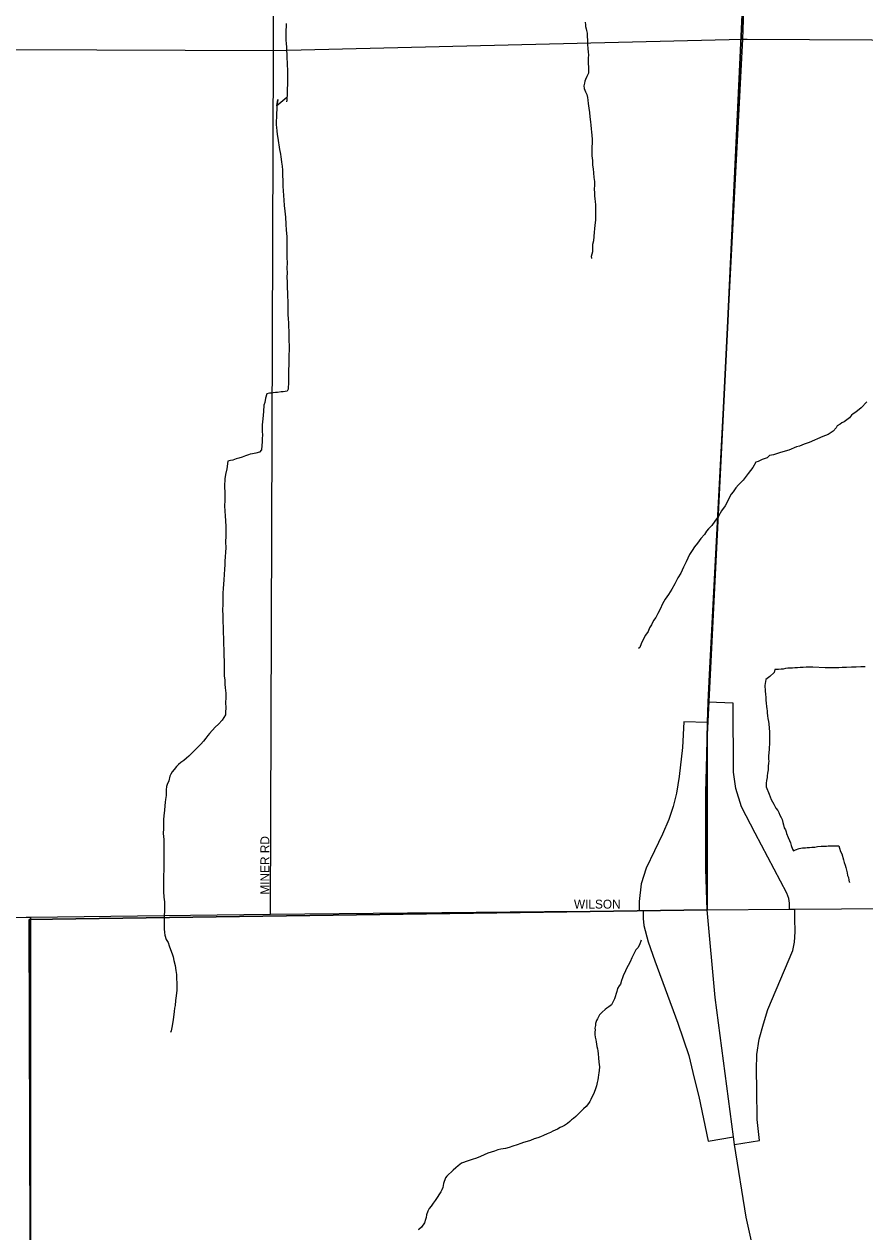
# Model space of a CAD drawing. Extents: x 2010165 to 2382125, y 1060529 to 1407316.
# Drawn here: x 2252478 to 2257227, y 1289145 to 1295963 of the extents above; entities that cross this region are included whole.
import ezdxf

# ---------------------------------------------------------------- set-up
doc = ezdxf.new("R2010")
doc.units = 0
for name, color, linetype in [('GM_X_City_Street', 7, 'Continuous'), ('GM_X_City_Street_Text', 7, 'Continuous'), ('GM_X_Corporation', 7, 'Continuous'), ('GM_X_Interchange_Ramps', 7, 'Continuous'), ('GM_X_Interstate_Route', 7, 'Continuous'), ('GM_X_Minor_River', 7, 'Continuous')]:
    doc.layers.add(name, color=color, linetype=linetype)

msp = doc.modelspace()

# ---------------------------------------------------------------- linework, layer by layer
at = {"layer": 'GM_X_City_Street'}
for points in [[(2253869.3, 1290937.9), (2253886.8, 1295814), (2253900.6, 1299706), (2253870.8, 1302246.1)], [(2248897.9, 1295832.6), (2253886.8, 1295814), (2256537.5, 1295878.8), (2256561.9, 1295878.6)], [(2256561.9, 1295878.6), (2259027.8, 1295864.8)], [(2252489.6, 1290921.3), (2252516.7, 1290921.6), (2253869.3, 1290937.9), (2255417, 1290953.3), (2255678.6, 1290955.9)], [(2252516.1, 1287904.5), (2252516.7, 1290921.6)], [(2255678.6, 1290955.9), (2255952.7, 1290958.6), (2255975.1, 1290958.9), (2256335.3, 1290962.4), (2256336.6, 1290962.5)], [(2256336.6, 1290962.5), (2256801.5, 1290966.8), (2256831.7, 1290967.1), (2257095.6, 1290969.3)], [(2257095.6, 1290969.3), (2259206.7, 1290986.8)], [(2245720.1, 1290844.7), (2248297.3, 1290870.7), (2252344.9, 1290919.5), (2252489.6, 1290921.3)]]:
    msp.add_lwpolyline(points, dxfattribs=at)
at = {"layer": 'GM_X_Corporation'}
msp.add_lwpolyline([(2256744.6, 1302266.1), (2256740.3, 1302074.7), (2256739.6, 1301726), (2256742.9, 1301507.7), (2256738.2, 1301293.2), (2256719.1, 1300824.7), (2256624.2, 1298521), (2256563.6, 1296660.2), (2256453.2, 1294289), (2256336.6, 1291950.8), (2256335.3, 1290962.5), (2252507.5, 1290908.7), (2252516.1, 1287904.5), (2249349.1, 1287862.8), (2245750.8, 1287810.3), (2245724.8, 1290436.2), (2245721.2, 1290799.4), (2245718.5, 1291617.1), (2245690.7, 1295916.5), (2245628.7, 1298157.5), (2245541.5, 1302191.8)], close=True, dxfattribs=at)
msp.add_lwpolyline([(2252516.1, 1287904.5), (2252507.5, 1290908.7), (2256335.3, 1290962.5), (2256336.6, 1291950.8), (2256453.2, 1294289), (2256563.6, 1296660.2), (2256624.2, 1298521), (2256719.1, 1300824.7), (2256738.2, 1301293.2), (2256742.9, 1301507.7), (2256739.6, 1301726), (2256740.3, 1302074.7), (2256744.6, 1302266.1), (2264162.9, 1302289.2)], dxfattribs=at)
at = {"layer": 'GM_X_Interchange_Ramps'}
for points in [[(2256801.5, 1290966.8), (2256801.4, 1291001.2), (2256796.7, 1291027.6), (2256787, 1291056.8), (2256607.4, 1291395.2), (2256529.9, 1291544.2), (2256497.8, 1291649), (2256485.2, 1291739.8), (2256483.2, 1292130.3), (2256342.5, 1292136.4)], [(2256337.5, 1292020.7), (2256204.3, 1292023.7), (2256196.8, 1291878.9), (2256177.4, 1291716.2), (2256162.4, 1291622.8), (2256143.8, 1291547.4), (2256119.3, 1291472.6), (2256084.4, 1291391.3), (2256038.1, 1291295.9), (2255991.6, 1291198.5), (2255963.6, 1291110.6), (2255952.6, 1291011.1), (2255952.7, 1290958.6)], [(2255975.1, 1290958.9), (2255974.9, 1290914.1), (2255978.8, 1290875), (2256002.8, 1290783.3), (2256040.5, 1290675.3), (2256170.9, 1290322.7), (2256232.8, 1290140.6), (2256262.3, 1290012.8), (2256288.7, 1289908.7), (2256342.4, 1289657.7), (2256484.1, 1289681.8)], [(2256491.1, 1289638), (2256632.3, 1289662), (2256619.2, 1289780.1), (2256616, 1289949.4), (2256615.6, 1290060.1), (2256616.3, 1290147.5), (2256630.4, 1290233.1), (2256654.2, 1290319.6), (2256679.4, 1290400.1), (2256820, 1290733), (2256828.6, 1290779.9), (2256832.5, 1290838.7), (2256831.8, 1290914.1), (2256831.7, 1290967.1)]]:
    msp.add_lwpolyline(points, dxfattribs=at)
at = {"layer": 'GM_X_Interstate_Route'}
for points in [[(2256333.5, 1291018.1), (2256327.8, 1291194.7), (2256328.7, 1291401.1), (2256329.3, 1291625.5), (2256334.1, 1291835.9), (2256337.5, 1292020.7), (2256342.5, 1292136.4), (2256349.2, 1292290.9), (2256537.5, 1295878.8), (2256677.4, 1299903.7), (2256695.6, 1300280.6), (2256711.7, 1300667.6), (2256728.3, 1301022.5), (2256738.2, 1301293.2), (2256743, 1301507.7), (2256739.6, 1301726), (2256739.1, 1301888.3), (2256740.3, 1302074.7), (2256744.6, 1302266.2)], [(2256635, 1288873.6), (2256556.4, 1289229.1), (2256491.1, 1289638), (2256484.1, 1289681.8), (2256380.6, 1290468.6), (2256335.3, 1290962.4), (2256333.6, 1291015.2), (2256333.5, 1291018.1)]]:
    msp.add_lwpolyline(points, dxfattribs=at)
at = {"layer": 'GM_X_Minor_River'}
for points in [[(2253958.1, 1295967.3), (2253958.3, 1295949.3), (2253956.5, 1295929.2), (2253956.7, 1295911.1), (2253957, 1295891.1), (2253957.2, 1295873), (2253957.4, 1295853), (2253959.6, 1295832.9), (2253959.8, 1295814.9), (2253962.1, 1295792.8), (2253962.4, 1295766.8), (2253964.6, 1295748.7), (2253964.8, 1295726.7), (2253965, 1295710.6), (2253965.2, 1295692.6), (2253965.4, 1295674.5), (2253965.6, 1295654.4), (2253965.9, 1295634.4), (2253964.4, 1295586.2), (2253964.5, 1295576.2), (2253964.7, 1295558.1), (2253962.8, 1295548.1), (2253963, 1295534.1), (2253961.1, 1295524)], [(2255647, 1295973.7), (2255649.1, 1295959.7), (2255649.3, 1295949.6), (2255653.4, 1295937.6), (2255655.5, 1295927.6)], [(2255655.5, 1295927.6), (2255657.7, 1295911.6), (2255657.9, 1295893.6), (2255660.1, 1295873.5), (2255660.4, 1295849.4), (2255662.7, 1295823.4), (2255664.9, 1295807.4), (2255665.1, 1295787.3), (2255663.3, 1295773.2), (2255663.4, 1295761.2), (2255663.5, 1295749.2), (2255663.7, 1295735.1), (2255665.8, 1295725.1), (2255666.2, 1295687), (2255656.4, 1295666.8), (2255648.6, 1295650.7), (2255644.7, 1295640.6), (2255642.8, 1295630.6), (2255639, 1295614.5), (2255641.1, 1295600.5), (2255645.3, 1295590.5), (2255649.4, 1295580.5), (2255655.6, 1295566.5), (2255659.8, 1295548.5), (2255661.9, 1295534.5), (2255664.2, 1295514.5), (2255668.5, 1295488.4), (2255670.7, 1295464.4), (2255673, 1295440.3), (2255677.3, 1295412.3), (2255679.6, 1295392.2), (2255681.8, 1295372.2), (2255682, 1295354.2), (2255684.2, 1295336.1), (2255686.5, 1295312.1), (2255686.7, 1295292), (2255684.9, 1295269.9), (2255685.2, 1295247.9), (2255685.5, 1295219.8), (2255687.8, 1295193.7), (2255688.1, 1295167.6), (2255692.3, 1295145.6), (2255694.6, 1295123.6), (2255696.9, 1295097.5), (2255699.1, 1295075.5), (2255699.4, 1295053.4), (2255697.6, 1295031.3), (2255699.9, 1295011.3), (2255700.1, 1294993.2), (2255702.2, 1294977.2), (2255704.4, 1294961.2), (2255704.6, 1294943.1), (2255705, 1294913.1), (2255705.3, 1294883), (2255705.6, 1294856.9), (2255701.9, 1294828.8), (2255700.1, 1294806.7), (2255698.4, 1294788.6), (2255694.9, 1294740.4), (2255689.1, 1294718.3), (2255687.6, 1294678.2), (2255681.8, 1294652), (2255682, 1294642), (2255682, 1294640)], [(2253962.8, 1295548.1), (2253905.2, 1295501.3), (2253910.8, 1295537.5), (2253905.2, 1295501.3), (2253905.4, 1295483.3), (2253903.7, 1295459.2), (2253904, 1295433.1), (2253902.1, 1295421.1), (2253902.2, 1295411), (2253902.4, 1295395), (2253904.6, 1295378.9), (2253904.8, 1295360.9), (2253907, 1295340.8), (2253911.3, 1295318.8), (2253920, 1295254.7), (2253924.2, 1295238.7), (2253926.3, 1295228.7), (2253928.5, 1295214.7), (2253930.6, 1295200.7), (2253932.8, 1295184.6), (2253935.1, 1295160.6), (2253937.4, 1295138.6), (2253937.7, 1295110.5), (2253940, 1295078.4), (2253940.4, 1295048.3), (2253940.7, 1295022.2), (2253943, 1294996.2), (2253945.3, 1294970.1), (2253947.6, 1294940.1), (2253950, 1294908), (2253954.4, 1294873.9), (2253956.8, 1294833.8), (2253959.2, 1294799.8), (2253961.6, 1294763.7), (2253962, 1294731.6), (2253962.3, 1294701.5), (2253962.6, 1294675.4), (2253962.9, 1294645.3), (2253963.3, 1294615.2), (2253961.6, 1294585.1), (2253963.9, 1294559.1), (2253962.2, 1294535), (2253964.5, 1294506.9), (2253964.9, 1294472.8), (2253965.1, 1294448.8), (2253965.4, 1294424.7), (2253967.7, 1294400.6), (2253967.9, 1294378.6), (2253968.2, 1294352.5), (2253968.5, 1294324.4), (2253968.8, 1294300.3), (2253971.1, 1294276.3), (2253971.3, 1294254.2), (2253973.6, 1294232.2), (2253973.9, 1294204.1), (2253974.2, 1294178.1), (2253974.5, 1294148), (2253974.8, 1294119.9), (2253973.1, 1294097.8), (2253973.3, 1294075.7), (2253973.5, 1294057.7), (2253973.8, 1294037.6), (2253972, 1294013.5), (2253972.3, 1293989.5), (2253970.9, 1293931.3), (2253969.1, 1293915.2), (2253969.3, 1293903.2), (2253963.4, 1293891.1), (2253953.4, 1293888.9), (2253941.4, 1293886.8), (2253929.4, 1293886.7), (2253909.4, 1293884.5), (2253897.3, 1293884.3), (2253885.3, 1293882.2), (2253873.4, 1293880.1), (2253863.3, 1293879.9), (2253849.4, 1293875.8), (2253841.6, 1293851.6), (2253837.9, 1293827.5), (2253832, 1293811.4), (2253830.4, 1293777.3), (2253826.9, 1293735.1), (2253823.3, 1293701), (2253823.6, 1293666.9), (2253823.9, 1293640.8), (2253822.1, 1293626.7), (2253822.3, 1293606.7), (2253818.8, 1293560.5), (2253807, 1293546.3), (2253787, 1293542.1), (2253769, 1293537.9), (2253755, 1293535.7), (2253745, 1293531.6), (2253729.1, 1293525.4), (2253709.1, 1293519.2), (2253691.1, 1293513), (2253675.2, 1293508.8), (2253657.2, 1293502.6), (2253643.2, 1293500.4), (2253629.2, 1293496.3), (2253623.7, 1293452.1)], [(2257237.8, 1293830.4), (2257206.1, 1293798), (2257176.3, 1293773.6), (2257160.4, 1293763.4), (2257150.4, 1293755.2), (2257140.6, 1293741.1), (2257124.7, 1293728.9), (2257110.8, 1293718.7), (2257096.8, 1293712.5), (2257086.9, 1293704.4), (2257071, 1293696.2), (2257065.1, 1293684.1), (2257047.3, 1293665.9), (2257019.4, 1293647.5), (2256989.5, 1293635.1), (2256911.7, 1293602.2), (2256883.8, 1293591.9), (2256857.9, 1293581.6), (2256839.9, 1293577.3), (2256798, 1293558.8), (2256750.1, 1293544.3), (2256710.2, 1293531.8), (2256688.2, 1293527.6), (2256674.3, 1293515.4), (2256646.4, 1293505), (2256624.4, 1293494.8), (2256610.5, 1293490.6), (2256594.8, 1293460.3), (2256567.1, 1293425.9), (2256539.5, 1293389.5), (2256513.7, 1293363.2), (2256497.9, 1293344.9), (2256482.1, 1293322.7), (2256472.2, 1293310.6), (2256464.4, 1293296.4), (2256452.6, 1293272.2), (2256436.9, 1293244), (2256417.2, 1293215.7), (2256399.5, 1293185.4), (2256379.8, 1293157.1), (2256362, 1293132.8), (2256344.2, 1293114.6), (2256332.3, 1293100.4), (2256320.5, 1293082.2), (2256300.7, 1293060), (2256281, 1293033.7), (2256265.2, 1293013.4), (2256251.4, 1292991.2), (2256235.7, 1292969), (2256218.1, 1292928.7), (2256202.4, 1292898.4), (2256186.7, 1292864.1), (2256171, 1292837.9), (2256153.4, 1292803.6), (2256135.7, 1292773.3), (2256118, 1292743), (2256098.2, 1292716.8), (2256084.5, 1292690.5), (2256070.8, 1292660.3), (2256057.1, 1292636.1), (2256045.3, 1292613.9), (2256033.5, 1292595.7), (2256021.7, 1292571.5), (2256009.9, 1292555.3), (2256002.1, 1292535.2), (2255988.3, 1292513), (2255974.6, 1292488.7), (2255962.8, 1292464.5), (2255955, 1292444.4), (2255949.1, 1292438.3)], [(2253623.7, 1293452.1), (2253616.1, 1293419.9), (2253612.3, 1293395.8), (2253610.8, 1293355.6), (2253611.2, 1293315.5), (2253611.7, 1293273.4), (2253610, 1293243.3), (2253612.4, 1293213.2), (2253614.7, 1293187.2), (2253615, 1293159.1), (2253617.3, 1293127), (2253617.6, 1293098.9), (2253617.9, 1293072.9), (2253616.3, 1293040.8), (2253616.7, 1293006.7), (2253611.5, 1292932.4), (2253611.7, 1292910.3), (2253610, 1292886.2), (2253608.3, 1292856.1), (2253606.7, 1292826), (2253604.9, 1292801.9), (2253603.2, 1292777.8), (2253601.5, 1292751.8), (2253599.8, 1292725.6), (2253600, 1292703.6), (2253600.2, 1292685.5), (2253598.5, 1292659.4), (2253600.9, 1292623.4), (2253601.3, 1292587.3), (2253601.6, 1292561.2), (2253601.9, 1292541.1), (2253602.1, 1292521.1), (2253604.3, 1292503), (2253604.5, 1292483), (2253604.8, 1292456.9), (2253607, 1292438.9), (2253607.2, 1292418.8), (2253605.5, 1292392.7), (2253607.8, 1292372.7), (2253608, 1292352.6), (2253608.2, 1292330.6), (2253608.5, 1292308.5), (2253608.8, 1292282.4), (2253611, 1292262.4), (2253611.1, 1292250.4), (2253611.3, 1292236.3), (2253613.5, 1292216.3), (2253615.7, 1292202.3), (2253617.9, 1292186.3), (2253618, 1292170.2), (2253618.2, 1292158.2), (2253616.4, 1292136.1), (2253616.8, 1292102), (2253615, 1292081.9), (2253615.2, 1292063.9), (2253597.5, 1292033.6), (2253575.7, 1292011.3), (2253557.9, 1291995.1), (2253526.2, 1291958.6), (2253516.4, 1291946.5), (2253504.5, 1291932.3), (2253490.7, 1291916.1), (2253476.8, 1291897.9), (2253453, 1291875.6), (2253437.2, 1291859.3), (2253423.3, 1291845.1), (2253409.5, 1291831), (2253395.6, 1291818.8), (2253379.7, 1291806.6), (2253363.8, 1291794.3), (2253349.9, 1291784.2), (2253338, 1291772), (2253326.2, 1291755.8), (2253314.3, 1291741.7), (2253306.4, 1291729.6), (2253300.5, 1291717.4), (2253294.8, 1291691.3), (2253287, 1291671.2), (2253283.2, 1291659.1), (2253281.4, 1291641), (2253279.7, 1291608.9), (2253276, 1291586.8), (2253274.1, 1291570.7), (2253272.4, 1291550.7), (2253270.6, 1291526.6), (2253267, 1291494.4), (2253265.2, 1291472.3), (2253265.5, 1291446.3), (2253265.8, 1291422.2), (2253264.1, 1291394.1), (2253266.5, 1291360), (2253266.9, 1291325.9), (2253267.2, 1291299.9), (2253267.4, 1291279.8), (2253267.7, 1291247.7), (2253268.1, 1291213.6), (2253266.5, 1291181.5), (2253264.7, 1291163.4), (2253264.9, 1291143.4), (2253265.2, 1291117.3), (2253265.5, 1291091.2)], [(2257228.5, 1292335.9), (2257204.4, 1292335.6), (2257178.4, 1292333.3), (2257150.4, 1292333), (2257122.3, 1292330.7), (2257098.3, 1292330.5), (2257080.3, 1292330.3), (2257052.2, 1292330), (2257028.2, 1292329.7), (2257002.1, 1292329.4), (2256932, 1292332.7), (2256914, 1292332.5), (2256895.9, 1292332.3), (2256877.9, 1292332.1), (2256861.9, 1292331.9), (2256845.9, 1292329.7), (2256831.8, 1292329.6), (2256817.8, 1292327.4), (2256805.8, 1292327.3), (2256791.8, 1292327.1), (2256777.8, 1292325), (2256765.8, 1292322.8), (2256753.8, 1292322.7), (2256739.8, 1292320.6), (2256727.8, 1292320.4), (2256717.7, 1292320.3), (2256713.9, 1292302.2), (2256690.1, 1292279.9), (2256668.3, 1292263.6), (2256662.7, 1292229.4), (2256663, 1292199.3), (2256665.2, 1292179.3), (2256667.4, 1292163.3), (2256667.6, 1292147.2), (2256669.8, 1292129.2), (2256672, 1292111.2), (2256672.2, 1292097.2), (2256674.3, 1292087.1), (2256674.4, 1292075.1), (2256676.6, 1292059.1), (2256678.8, 1292043.1), (2256683, 1292027.1), (2256685.1, 1292013.1)], [(2256685.1, 1292013.1), (2256687.6, 1291966.9), (2256687.8, 1291954.9), (2256687.9, 1291940.9), (2256688.1, 1291924.8), (2256688.3, 1291910.8), (2256688.4, 1291896.8), (2256686.6, 1291880.7), (2256686.7, 1291868.6), (2256684.9, 1291850.6), (2256683.2, 1291830.5), (2256683.3, 1291814.4), (2256683.5, 1291802.4), (2256681.6, 1291790.4), (2256679.8, 1291774.3), (2256680, 1291754.2), (2256676.2, 1291734.1), (2256674.4, 1291720.1), (2256674.5, 1291710.1), (2256670.7, 1291694), (2256668.8, 1291677.9), (2256669.1, 1291657.8), (2256685.6, 1291615.9), (2256697.9, 1291585.9), (2256712.2, 1291560), (2256724.5, 1291538.1), (2256734.7, 1291524.2), (2256740.8, 1291512.2), (2256747, 1291498.2), (2256753.2, 1291484.2), (2256759.3, 1291472.3), (2256763.5, 1291456.3), (2256767.6, 1291442.3), (2256771.8, 1291426.3), (2256778, 1291414.3), (2256782.1, 1291404.3), (2256784.2, 1291394.3), (2256794.5, 1291372.4), (2256800.7, 1291354.4), (2256806.8, 1291342.4), (2256811, 1291326.4), (2256817.3, 1291306.4), (2256823.4, 1291296.5), (2256835.3, 1291302.6), (2256855.3, 1291308.8), (2256875.3, 1291313.1), (2256891.3, 1291313.2), (2256901.3, 1291315.4), (2256913.3, 1291315.5), (2256927.3, 1291317.6), (2256943.3, 1291317.8), (2256959.3, 1291320), (2256979.4, 1291322.2), (2256999.4, 1291322.4), (2257009.4, 1291322.6), (2257019.4, 1291324.7), (2257031.4, 1291324.8), (2257041.4, 1291324.9), (2257055.5, 1291325.1), (2257065.5, 1291325.2), (2257079.5, 1291325.3), (2257083.7, 1291311.3), (2257089.9, 1291293.3), (2257096, 1291279.4), (2257106.4, 1291245.4), (2257110.6, 1291231.4), (2257114.8, 1291215.4), (2257118.9, 1291201.4), (2257123.1, 1291187.4), (2257127.3, 1291171.4), (2257129.5, 1291157.4), (2257133.6, 1291145.4), (2257135.8, 1291131.4), (2257137.9, 1291121.4), (2257139.9, 1291119.4), (2257139.9, 1291117.4)], [(2253265.5, 1291091.2), (2253265.8, 1291067.2), (2253268.1, 1291035.1), (2253270.4, 1291009.1), (2253270.7, 1290981), (2253271, 1290952.9), (2253269.2, 1290934.8), (2253269.6, 1290904.8), (2253270.1, 1290856.6), (2253270.4, 1290834.6), (2253272.5, 1290820.6), (2253280.8, 1290796.6), (2253291, 1290778.6), (2253297.2, 1290760.6), (2253305.5, 1290738.7), (2253313.8, 1290714.7), (2253320, 1290698.7), (2253324.2, 1290676.7), (2253330.5, 1290648.7), (2253334.9, 1290620.6), (2253339.1, 1290598.6), (2253339.3, 1290580.6), (2253341.7, 1290544.5), (2253340.1, 1290510.4), (2253336.5, 1290478.3), (2253332.7, 1290452.1), (2253331.1, 1290424), (2253327.2, 1290408), (2253325.4, 1290389.9), (2253321.8, 1290357.8), (2253318.1, 1290331.6), (2253312.4, 1290299.5), (2253308.6, 1290279.4), (2253304.7, 1290271.3)], [(2255963.5, 1290791.7), (2255953.8, 1290765.5), (2255944, 1290749.3), (2255934.1, 1290737.2), (2255928.2, 1290727.1), (2255920.4, 1290711), (2255910.5, 1290692.8), (2255900.8, 1290670.6), (2255889, 1290648.4), (2255879.2, 1290628.3), (2255871.4, 1290610.1), (2255863.5, 1290596), (2255857.7, 1290579.9), (2255851.9, 1290563.8), (2255846.1, 1290543.7), (2255838.2, 1290533.6), (2255830.3, 1290519.4), (2255826.5, 1290501.3), (2255813, 1290461.1), (2255807.1, 1290449), (2255801.2, 1290438.9), (2255795.3, 1290426.8), (2255781.4, 1290416.6), (2255769.5, 1290408.5), (2255759.5, 1290400.3), (2255743.7, 1290386.1), (2255727.8, 1290369.9), (2255721.9, 1290359.8), (2255716.1, 1290347.7), (2255710.2, 1290337.6), (2255706.3, 1290321.5), (2255704.5, 1290309.5), (2255702.6, 1290295.4), (2255702.7, 1290285.4), (2255700.9, 1290273.3), (2255701, 1290259.3), (2255703.2, 1290245.3), (2255707.4, 1290229.3), (2255709.5, 1290217.3), (2255711.6, 1290205.2), (2255713.8, 1290191.2), (2255715.9, 1290179.2), (2255718.1, 1290167.2), (2255720.3, 1290151.2), (2255722.5, 1290127.1), (2255724.8, 1290103.1), (2255727.1, 1290077.1), (2255725.3, 1290057), (2255723.5, 1290042.9), (2255721.6, 1290030.9), (2255719.8, 1290016.8), (2255717.9, 1290002.7), (2255714.1, 1289988.7), (2255710.3, 1289970.6), (2255704.5, 1289952.4), (2255698.7, 1289932.3), (2255679.1, 1289892), (2255673.2, 1289881.9), (2255665.3, 1289869.8), (2255653.5, 1289853.6), (2255637.6, 1289839.4), (2255625.7, 1289829.2), (2255617.8, 1289819.1), (2255607.9, 1289809), (2255594, 1289796.8), (2255582.1, 1289784.6), (2255570.2, 1289778.5), (2255560.3, 1289768.4), (2255546.4, 1289756.2), (2255530.5, 1289746), (2255518.5, 1289739.8), (2255506.6, 1289733.7), (2255490.6, 1289725.5), (2255476.7, 1289719.3), (2255464.7, 1289713.2), (2255450.8, 1289707), (2255432.8, 1289698.8), (2255410.9, 1289688.5), (2255394.9, 1289682.3), (2255379, 1289676.1), (2255359, 1289669.9), (2255339.1, 1289661.6), (2255319.1, 1289655.4), (2255299.1, 1289649.2), (2255283.2, 1289645), (2255263.2, 1289636.8), (2255239.3, 1289628.5), (2255217.3, 1289622.2), (2255197.3, 1289616), (2255171.3, 1289611.7), (2255153.4, 1289607.5), (2255135.4, 1289601.3), (2255115.4, 1289595), (2255097.5, 1289588.8), (2255077.5, 1289580.6), (2255055.6, 1289570.3), (2255033.6, 1289562.1), (2255009.7, 1289553.8), (2254991.7, 1289547.6), (2254975.8, 1289543.4), (2254959.8, 1289537.2)], [(2254959.8, 1289537.2), (2254947.8, 1289533), (2254929.9, 1289518.8), (2254916.1, 1289506.6), (2254902.2, 1289494.4), (2254866.5, 1289459.9), (2254858.6, 1289449.8), (2254854.7, 1289439.8), (2254850.8, 1289429.7), (2254846.9, 1289417.6), (2254845, 1289407.6), (2254843.2, 1289395.5), (2254837.3, 1289383.4), (2254831.4, 1289371.3), (2254823.5, 1289359.2), (2254811.8, 1289339), (2254799.9, 1289322.8), (2254788.1, 1289306.7), (2254778.2, 1289290.5), (2254766.4, 1289276.3), (2254758.5, 1289262.2), (2254750.7, 1289242.1), (2254748.9, 1289226), (2254745, 1289215.9), (2254739.2, 1289195.8), (2254723.5, 1289171.6), (2254707.6, 1289159.4), (2254703.6, 1289157.3)]]:
    msp.add_lwpolyline(points, dxfattribs=at)

# ---------------------------------------------------------------- texts
at = {"layer": 'GM_X_City_Street_Text'}
for s, rotation, p in [('MINER RD', 90, (2253862.9, 1291049.1)), ('WILSON', 0.00001, (2255583.7, 1290970.5))]:
    msp.add_text(s, height=50, rotation=rotation, dxfattribs=at).set_placement(p)

doc.saveas('drawing.dxf')
